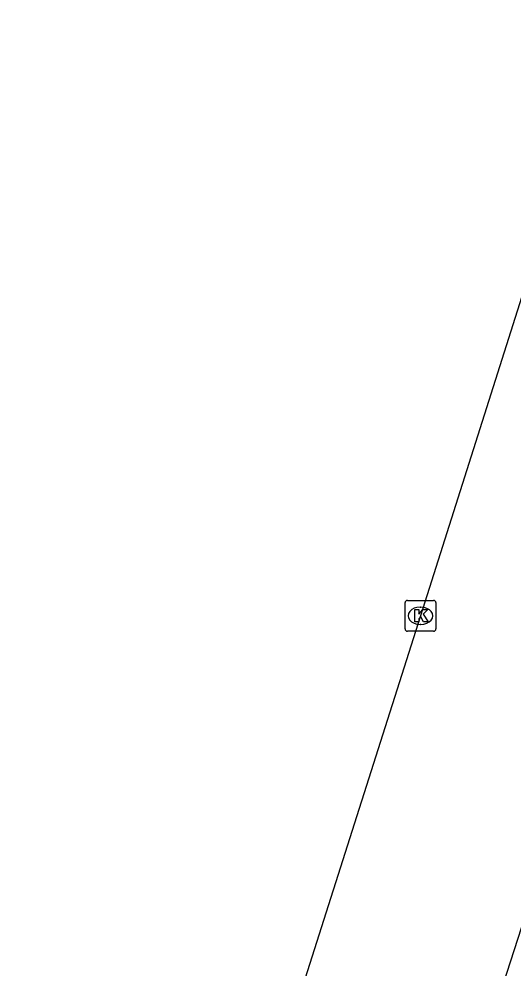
# Model space of a CAD drawing. Extents: x 160676 to 161153, y 383244 to 383713.
# Drawn here: x 160815.45 to 160831.46, y 383404.36 to 383435.12 of the extents above; entities that cross this region are included whole.
import ezdxf

# ---------------------------------------------------------------- set-up
doc = ezdxf.new("R2010")
doc.units = 0
doc.layers.add('IMGEO_Kolk', color=7, linetype='Continuous')
doc.layers.add('IMGEO_Rijbaan_lokaal_open', color=7, linetype='Continuous')

msp = doc.modelspace()

# ---------------------------------------------------------------- linework, layer by layer
at = {"layer": 'IMGEO_Kolk'}
for p, q in [((160828.036, 383416.276), (160828.888, 383416.276)), ((160827.961, 383415.35), (160827.961, 383416.202)), ((160828.449, 383416.056), (160828.474, 383416.056)), ((160828.962, 383416.202), (160828.962, 383415.35)), ((160828.472, 383415.496), (160828.447, 383415.496)), ((160828.888, 383415.276), (160828.036, 383415.276))]:
    msp.add_line(p, q, dxfattribs=at)
for points in [[(160828.036, 383416.276), (160828.888, 383416.276)], [(160827.961, 383415.35), (160827.961, 383416.202)], [(160828.282, 383415.976), (160828.405, 383415.976), (160828.405, 383415.825), (160828.535, 383415.976), (160828.699, 383415.976), (160828.553, 383415.825), (160828.706, 383415.576), (160828.554, 383415.576), (160828.469, 383415.74), (160828.405, 383415.673), (160828.405, 383415.576), (160828.282, 383415.576), (160828.282, 383415.976)], [(160828.962, 383416.202), (160828.962, 383415.35)], [(160828.888, 383415.276), (160828.036, 383415.276)]]:
    msp.add_lwpolyline(points, dxfattribs=at)
for centre, start, end in [((160828.038, 383416.2), 91.552, 178.448), ((160828.038, 383416.2), 91.552, 178.448), ((160828.886, 383416.2), 1.552, 88.448), ((160828.886, 383416.2), 1.552, 88.448), ((160828.038, 383415.352), 181.552, 268.448), ((160828.038, 383415.352), 181.552, 268.448), ((160828.886, 383415.352), 271.552, 358.448), ((160828.886, 383415.352), 271.552, 358.448)]:
    msp.add_arc(centre, 0.0765, start, end, dxfattribs=at)
for centre, major_axis, ratio, start_param, end_param in [((160828.448, 383415.776), (-0.387, 0.002), 0.722429, 4.712389, 7.853982), ((160828.473, 383415.776), (-0.39, 0.002), 0.717154, 1.570796, 4.712389)]:
    msp.add_ellipse(centre, major_axis=major_axis, ratio=ratio, start_param=start_param, end_param=end_param, dxfattribs=at)
at = {"layer": 'IMGEO_Rijbaan_lokaal_open'}
for points in [[(160834.558, 383435.125), (160833.651, 383432.112), (160831.814, 383426.328), (160828.462, 383415.776), (160822.806, 383397.984), (160817.019, 383379.826), (160816.581, 383378.652), (160815.453, 383376.434)], [(160834.694, 383414.833), (160828.642, 383396.124), (160822.857, 383378.103), (160822.464, 383376.968), (160821.528, 383375.201), (160820.52, 383373.47), (160818.954, 383371.207)]]:
    msp.add_lwpolyline(points, dxfattribs=at)

doc.saveas('drawing.dxf')
